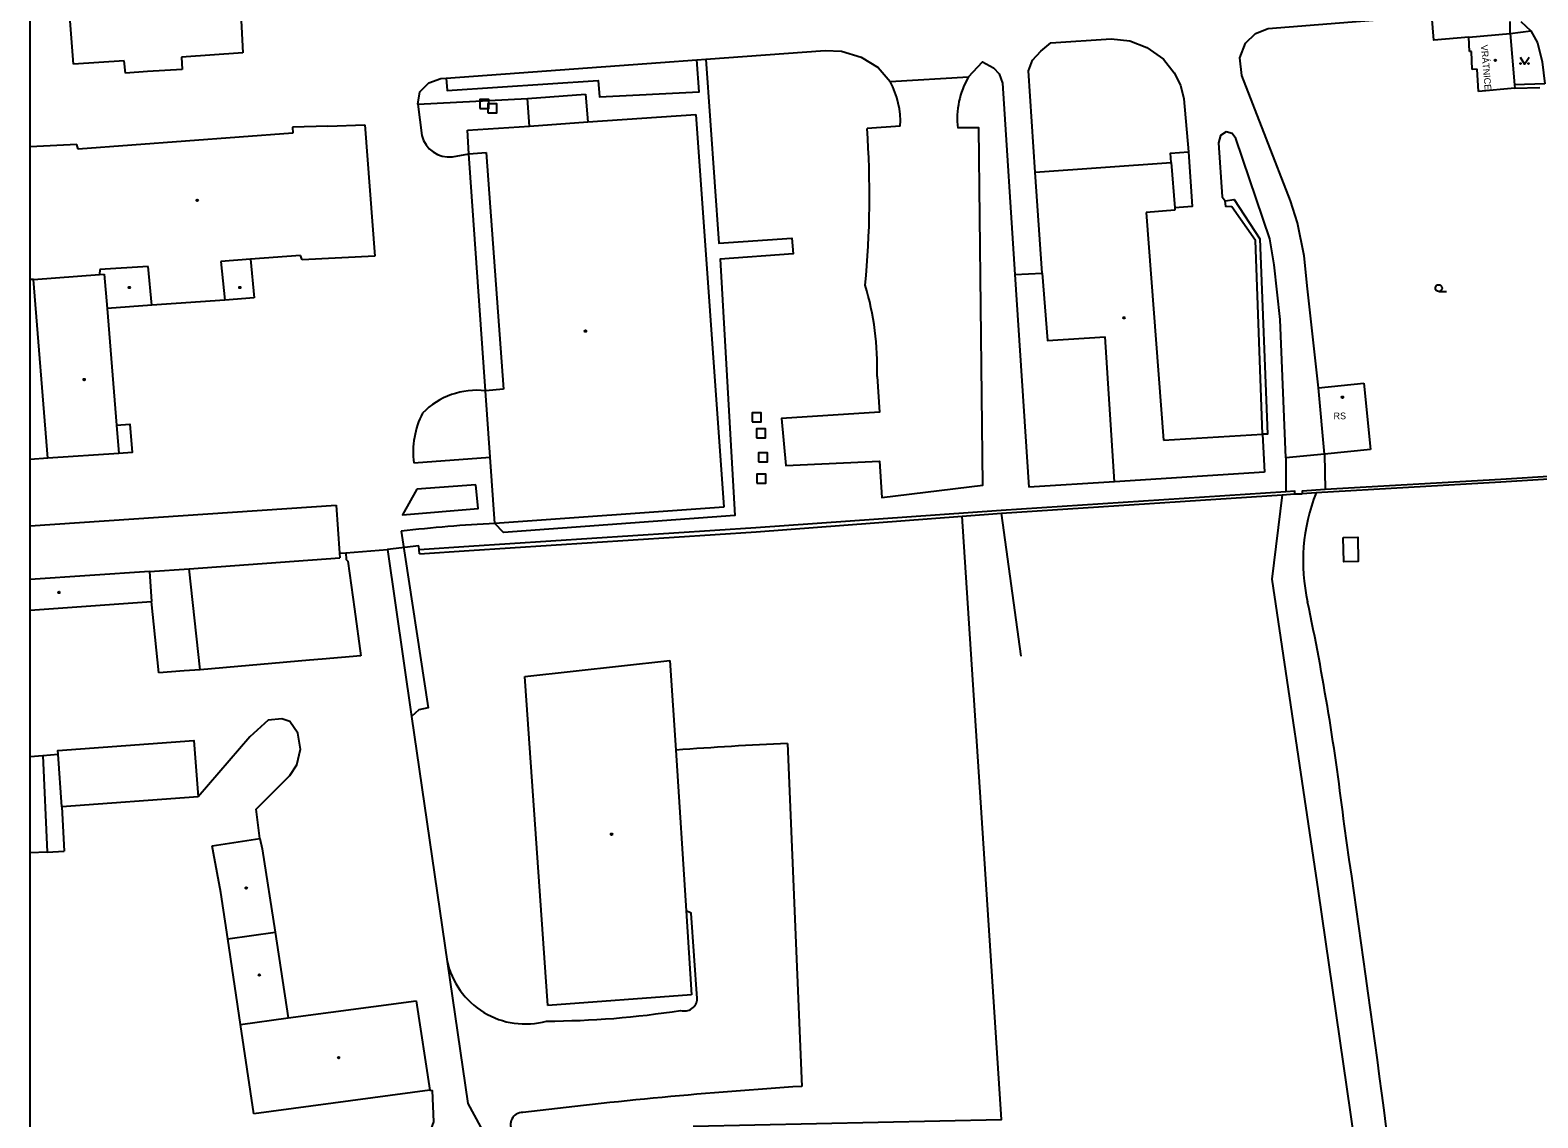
# Model space of a CAD drawing. Extents: x -596024 to -594475, y -1163820 to -1161957.
# Drawn here: x -596024.4 to -595856.4, y -1162519.7 to -1162398.4 of the extents above; entities that cross this region are included whole.
import ezdxf

# ---------------------------------------------------------------- set-up
doc = ezdxf.new("R2010")
doc.units = 0
for name, color, linetype in [('Level 10', 7, 'Continuous'), ('Level 11', 7, 'Continuous'), ('Level 26', 7, 'Continuous'), ('Level 36', 7, 'Continuous'), ('Level 39', 7, 'Continuous'), ('Level 41', 7, 'Continuous'), ('Level 5', 7, 'Continuous'), ('Level 7', 7, 'Continuous'), ('Level 8', 7, 'Continuous'), ('Vrstva 63', 7, 'Continuous')]:
    doc.layers.add(name, color=color, linetype=linetype)

msp = doc.modelspace()

# ---------------------------------------------------------------- linework, layer by layer
at = {"layer": 'Level 10'}
for points in [[(-595880.84, -1162438.29), (-595882.06, -1162427.25), (-595882.43, -1162423.57), (-595883.18, -1162419.89), (-595883.93, -1162417.42), (-595889.37, -1162403.46), (-595889.58, -1162401.46), (-595888.95, -1162399.86), (-595887.86, -1162398.75), (-595886.45, -1162398.22), (-595868.19, -1162396.77)], [(-595858.26, -1162397.43), (-595857.18, -1162398.48)], [(-595912.42, -1162414.24), (-595913.14, -1162402.94), (-595912.69, -1162401.74), (-595911.76, -1162400.72), (-595910.65, -1162399.81), (-595903.93, -1162399.36), (-595901.87, -1162399.58), (-595899.96, -1162400.31), (-595898.12, -1162401.64), (-595896.93, -1162403.15), (-595896.21, -1162404.54), (-595895.83, -1162406.05), (-595895.33, -1162411.95)], [(-595857.18, -1162398.48), (-595856.42, -1162399.8)], [(-595856.42, -1162399.8), (-595855.9, -1162401.94), (-595855.6, -1162404.39)], [(-595981.22, -1162406.64), (-595980.99, -1162405.27), (-595979.99, -1162404.25), (-595978.64, -1162403.79), (-595978.06, -1162403.75), (-595954.17, -1162402), (-595950.12, -1162401.7), (-595949.12, -1162401.63), (-595935.8, -1162400.65), (-595933.99, -1162400.72), (-595931.79, -1162401.39), (-595929.92, -1162402.56), (-595928.56, -1162404.12), (-595919.83, -1162403.6), (-595918.27, -1162401.93), (-595917.06, -1162402.58), (-595916.41, -1162403.28), (-595916.06, -1162404.31), (-595914.67, -1162425.64), (-595911.62, -1162425.49)], [(-595880.14, -1162445.69), (-595884.47, -1162446.07), (-595885.11, -1162430.67), (-595885.76, -1162424.57), (-595886.24, -1162421.65), (-595890.03, -1162410.46), (-595890.46, -1162409.93), (-595891.12, -1162409.73), (-595891.76, -1162410.12), (-595891.99, -1162410.94), (-595891.56, -1162416.96), (-595891.24, -1162417.42)], [(-595895.33, -1162411.95), (-595894.89, -1162418.07), (-595896.85, -1162418.22)], [(-595887.08, -1162443.45), (-595887.86, -1162421.86), (-595890.48, -1162418.08), (-595891.16, -1162418.05), (-595891.24, -1162417.42)], [(-595989.93, -1162456.71), (-595989.25, -1162456.66), (-595989.21, -1162457.4), (-595989, -1162457.61), (-595988.28, -1162462.95), (-595987.57, -1162468.15)], [(-595981.11, -1162455.9), (-595984.61, -1162456.3), (-595981.9, -1162474.92), (-595975.62, -1162518.08), (-595973.04, -1162522.86), (-595971, -1162525.61), (-595968.5, -1162528.01), (-595966.91, -1162529.03), (-595965.57, -1162529.33), (-595958.6, -1162528.97), (-595958.45, -1162531.92)], [(-596010.08, -1162470.06), (-596010.9, -1162462.11)], [(-595987.57, -1162468.15), (-595991.88, -1162468.53), (-595993.28, -1162468.65), (-596005.48, -1162469.72), (-596007.24, -1162469.85), (-596010.08, -1162470.06)], [(-596023, -1162479.27), (-596021.31, -1162479.12)], [(-595979.89, -1162516.58), (-595979.63, -1162516.63), (-595979.46, -1162520.12), (-595980.43, -1162522.81), (-595982.51, -1162524.54), (-595985.35, -1162525.39), (-595988.11, -1162525.7), (-596004.39, -1162526.69)]]:
    msp.add_lwpolyline(points, dxfattribs=at)
at = {"layer": 'Level 11'}
for points in [[(-595864.09, -1162399.19), (-595867.98, -1162399.51), (-595868.19, -1162396.77)], [(-595859.48, -1162398.78), (-595857.18, -1162398.48)], [(-595978.06, -1162403.75), (-595977.96, -1162405.11), (-595961.11, -1162404), (-595960.95, -1162405.83), (-595949.84, -1162405.27), (-595950.12, -1162401.7)], [(-595949.12, -1162401.63), (-595947.65, -1162422.15), (-595939.52, -1162421.57), (-595939.39, -1162423.35), (-595947.51, -1162423.94), (-595945.87, -1162452.5), (-595971.67, -1162454.4), (-595972.62, -1162453.41)], [(-595855.6, -1162404.39), (-595858.99, -1162404.49)], [(-595981.22, -1162406.64), (-595968.99, -1162406)], [(-595968.99, -1162406), (-595962.53, -1162405.54)], [(-595968.78, -1162409.08), (-595968.99, -1162406)], [(-595962.53, -1162405.54), (-595962.28, -1162408.62)], [(-595981.22, -1162406.64), (-595980.77, -1162410.13)], [(-595930.02, -1162437.02), (-595929.75, -1162440.98), (-595940.67, -1162441.71), (-595940.2, -1162446.94), (-595929.75, -1162446.47), (-595929.49, -1162450.51), (-595918.24, -1162449.12), (-595918.7, -1162409.3), (-595921.02, -1162409.3)], [(-595927.44, -1162409.1), (-595931.14, -1162409.37)], [(-595977.36, -1162412.51), (-595975.51, -1162412.2)], [(-595975.51, -1162412.2), (-595973.59, -1162412.04)], [(-595973.59, -1162412.04), (-595971.67, -1162438.43)], [(-595897.25, -1162413.15), (-595897.31, -1162412.12), (-595895.33, -1162411.95)], [(-595891.24, -1162417.42), (-595890.23, -1162417.26), (-595887.35, -1162421.65), (-595886.53, -1162443.44), (-595887.08, -1162443.45)], [(-595914.67, -1162425.64), (-595913.12, -1162449.37)], [(-595911.62, -1162425.49), (-595911.03, -1162433), (-595904.6, -1162432.58)], [(-595971.67, -1162438.43), (-595973.66, -1162438.6)], [(-596014.79, -1162442.45), (-596013.31, -1162442.33), (-596013.05, -1162445.47), (-596014.54, -1162445.59)], [(-595981.65, -1162446.65), (-595973.14, -1162446)], [(-595884.47, -1162446.07), (-595884.46, -1162449.87)], [(-595880.14, -1162445.69), (-595880.09, -1162449.63)], [(-595854.57, -1162448.43), (-595860.5, -1162448.78), (-595881.09, -1162449.99), (-595882.65, -1162450.08)], [(-595981.33, -1162449.58), (-595982.92, -1162452.44), (-595974.5, -1162451.73), (-595974.74, -1162449.11)], [(-595974.74, -1162449.11), (-595981.33, -1162449.58)], [(-595916.17, -1162452.26), (-595884.89, -1162450.2), (-595883.46, -1162450.11)], [(-595903.57, -1162448.75), (-595913.12, -1162449.37)], [(-595884.89, -1162450.2), (-595886.01, -1162459.62), (-595880.85, -1162494.41), (-595872.91, -1162549.32)], [(-595883.46, -1162450.11), (-595882.65, -1162450.08)], [(-595950.53, -1162520.6), (-595916.17, -1162519.85), (-595920.55, -1162452.59)], [(-595983.07, -1162454.27), (-595980.06, -1162473.95), (-595981.09, -1162474.19), (-595981.9, -1162474.92)], [(-595878.07, -1162454.98), (-595876.46, -1162454.94), (-595876.39, -1162457.64), (-595878, -1162457.68), (-595878.07, -1162454.98)], [(-595989.25, -1162456.66), (-595984.61, -1162456.3)], [(-595975.52, -1162455.98), (-595981.07, -1162456.34)], [(-596005.48, -1162469.72), (-596006.69, -1162458.44)], [(-595998.82, -1162488.51), (-595999.23, -1162485.27), (-595995.49, -1162481.52), (-595994.71, -1162480.3), (-595994.27, -1162478.56), (-595994.59, -1162476.77), (-595995.49, -1162475.47), (-595996.38, -1162475.18), (-595997.91, -1162475.34), (-595999.94, -1162477.21), (-596005.71, -1162483.9)], [(-596005.71, -1162483.9), (-596020.88, -1162485.01), (-596021.31, -1162479.12), (-596021.34, -1162478.71), (-596006.17, -1162477.6), (-596005.71, -1162483.9)], [(-595940.02, -1162477.94), (-595938.43, -1162516.17)], [(-596020.88, -1162485.01), (-596020.62, -1162489.94)], [(-596022.53, -1162490.04), (-596020.62, -1162489.94)], [(-595950.07, -1162506.38), (-595950.73, -1162496.85), (-595951.31, -1162496.59)]]:
    msp.add_lwpolyline(points, dxfattribs=at)
for centre, radius, start, end in [((-595937.02, -1162408.64), 9.59, 357.2476, 28.1022), ((-595912.16, -1162408.18), 8.93, 149.1854, 187.2298), ((-596035.39, -1162416.91), 104.52, 354.5524, 4.1351), ((-595977.72, -1162409.4), 3.13, 193.5262, 276.6478), ((-595961.94, -1162435.97), 31.93, 358.1231, 16.6387), ((-595974.63, -1162447.04), 8.49, 83.4648, 135.5431), ((-595972.21, -1162445.42), 9.52, 152.9725, 187.4351), ((-595861.94, -1162457.6), 20.61, 158.3317, 192.7266), ((-595965.53, -1162603.44), 150.2, 92.7043, 96.705), ((-596156.6, -1162520), 280.59, 6.7262, 11.901), ((-595921.72, -1162890.47), 412.94, 92.5397, 94.2689), ((-598006.71, -1162800.81), 2151.75, 6.77948, 8.38213), ((-595969.23, -1162500.3), 8.91, 192.0688, 285.3363), ((-595951.49, -1162506.34), 1.42, 252.4372, 358.5796), ((-595967.13, -1162411.13), 97.76, 270.152, 278.9502), ((-595901.64, -1163076.73), 561.77, 93.7547, 96.9399), ((-595969.53, -1162520.44), 1.36, 89.5882, 278.8534)]:
    msp.add_arc(centre, radius, start, end, dxfattribs=at)
at = {"layer": 'Level 26'}
for points in [[(-595974.29, -1162407.12), (-595973.29, -1162407.12), (-595973.29, -1162406.12), (-595974.29, -1162406.12)], [(-595973.4, -1162407.61), (-595972.4, -1162407.61), (-595972.4, -1162406.61), (-595973.4, -1162406.61)], [(-595943.96, -1162442.08), (-595942.96, -1162442.08), (-595942.96, -1162441.08), (-595943.96, -1162441.08)], [(-595943.48, -1162443.85), (-595942.48, -1162443.85), (-595942.48, -1162442.85), (-595943.48, -1162442.85)], [(-595943.23, -1162446.53), (-595942.23, -1162446.53), (-595942.23, -1162445.53), (-595943.23, -1162445.53)], [(-595943.43, -1162448.89), (-595942.43, -1162448.89), (-595942.43, -1162447.89), (-595943.43, -1162447.89)]]:
    msp.add_lwpolyline(points, close=True, dxfattribs=at)
at = {"layer": 'Level 36'}
msp.add_line((-595867.43, -1162427.52), (-595866.55, -1162427.52), dxfattribs=at)
msp.add_lwpolyline([(-595858.36, -1162401.42), (-595857.86, -1162402.17), (-595857.36, -1162401.42)], dxfattribs=at)
for centre, radius in [((-595858.31, -1162402.12), 0.05), ((-595857.41, -1162402.12), 0.05), ((-595867.43, -1162427.15), 0.375)]:
    msp.add_circle(centre, radius, dxfattribs=at)
at = {"layer": 'Level 39'}
for centre, radius in [((-595861.12, -1162401.76), 0.09), ((-595861.12, -1162401.76), 0.0398), ((-596005.8, -1162417.37), 0.09), ((-596005.8, -1162417.37), 0.0398), ((-596013.37, -1162427.09), 0.09), ((-596013.37, -1162427.09), 0.0398), ((-596001.05, -1162427.09), 0.09), ((-596001.05, -1162427.09), 0.0398), ((-595902.5, -1162430.47), 0.09), ((-595902.5, -1162430.47), 0.0398), ((-595962.53, -1162431.95), 0.09), ((-595962.53, -1162431.95), 0.0398), ((-596018.4, -1162437.35), 0.09), ((-596018.4, -1162437.35), 0.0398), ((-595878.16, -1162439.32), 0.09), ((-595878.16, -1162439.32), 0.0398), ((-596021.2, -1162461.09), 0.09), ((-596021.2, -1162461.09), 0.0398), ((-595959.62, -1162488.05), 0.09), ((-595959.62, -1162488.05), 0.0398), ((-596000.34, -1162494.05), 0.09), ((-596000.34, -1162494.05), 0.0398), ((-595998.88, -1162503.74), 0.09), ((-595998.88, -1162503.74), 0.0398), ((-595990.03, -1162512.97), 0.09), ((-595990.03, -1162512.97), 0.0398)]:
    msp.add_circle(centre, radius, dxfattribs=at)
at = {"layer": 'Level 5'}
for p, q in [((-596019.2, -1162411.13), (-596024.42, -1162411.42)), ((-596024.03, -1162426.18), (-596024.42, -1162426.18)), ((-596022.46, -1162446.13), (-596024.42, -1162446.27)), ((-596024.42, -1162453.65), (-595990.3, -1162451.37)), ((-596011.13, -1162458.75), (-596024.42, -1162459.66)), ((-596024.42, -1162463.05), (-596010.9, -1162462.11)), ((-596024.42, -1162479.39), (-596023, -1162479.27)), ((-596022.53, -1162490.04), (-596024.42, -1162490.14))]:
    msp.add_line(p, q, dxfattribs=at)
for points in [[(-596019.58, -1162402.18), (-596020.97, -1162384.25)], [(-596000.94, -1162396.56), (-596000.7, -1162400.93)], [(-595864.09, -1162399.19), (-595859.48, -1162398.78)], [(-595863.98, -1162400.78), (-595864.09, -1162399.19)], [(-595859.48, -1162398.78), (-595858.99, -1162404.49)], [(-596000.7, -1162400.93), (-596007.54, -1162401.39)], [(-596007.54, -1162401.39), (-596007.46, -1162402.78)], [(-595863.78, -1162400.77), (-595863.98, -1162400.78)], [(-595863.69, -1162402.79), (-595863.78, -1162400.77)], [(-596013.94, -1162401.82), (-596019.58, -1162402.18)], [(-596013.78, -1162403.17), (-596013.94, -1162401.82)], [(-596011.35, -1162403.01), (-596013.78, -1162403.17)], [(-596007.46, -1162402.78), (-596011.35, -1162403.01)], [(-595863.15, -1162402.76), (-595863.69, -1162402.79)], [(-595862.99, -1162405.25), (-595863.15, -1162402.76)], [(-595858.96, -1162404.87), (-595862.99, -1162405.25)], [(-595858.99, -1162404.49), (-595858.96, -1162404.87)], [(-595962.28, -1162408.62), (-595950.24, -1162407.78)], [(-595950.24, -1162407.78), (-595947.1, -1162451.59)], [(-595995.16, -1162409.87), (-596019.07, -1162411.66)], [(-595991.23, -1162409.1), (-595995.18, -1162409.2)], [(-595995.18, -1162409.2), (-595995.16, -1162409.87)], [(-595991.23, -1162409.1), (-595987.1, -1162408.96)], [(-595987.1, -1162408.96), (-595986, -1162423.58)], [(-595975.69, -1162409.56), (-595968.78, -1162409.08)], [(-595975.51, -1162412.2), (-595975.69, -1162409.56)], [(-595968.78, -1162409.08), (-595962.28, -1162408.62)], [(-596019.07, -1162411.66), (-596019.2, -1162411.13)], [(-595973.66, -1162438.6), (-595975.51, -1162412.2)], [(-595912.42, -1162414.24), (-595897.25, -1162413.15)], [(-595897.25, -1162413.15), (-595896.85, -1162418.22)], [(-595911.62, -1162425.49), (-595912.42, -1162414.24)], [(-595896.85, -1162418.22), (-595896.83, -1162418.46)], [(-595896.83, -1162418.46), (-595900.02, -1162418.71)], [(-595900.02, -1162418.71), (-595898.11, -1162444.1)], [(-596016.67, -1162425.07), (-596016.69, -1162425.62)], [(-596011.28, -1162424.76), (-596016.67, -1162425.07)], [(-596010.86, -1162429.07), (-596011.28, -1162424.76)], [(-595999.86, -1162423.94), (-596003.16, -1162424.19)], [(-596003.16, -1162424.19), (-596002.74, -1162428.49)], [(-595994.28, -1162423.52), (-595999.86, -1162423.94)], [(-595999.86, -1162423.94), (-595999.44, -1162428.25)], [(-595994.12, -1162424), (-595994.28, -1162423.52)], [(-595986, -1162423.58), (-595994.12, -1162424)], [(-596024.03, -1162426.18), (-596016.69, -1162425.62)], [(-596022.46, -1162446.13), (-596024.03, -1162426.18)], [(-596016.69, -1162425.62), (-596016.16, -1162425.6)], [(-596016.16, -1162425.6), (-596015.85, -1162429.43)], [(-595999.44, -1162428.25), (-596002.74, -1162428.49)], [(-596010.86, -1162429.07), (-596015.85, -1162429.43)], [(-596015.85, -1162429.43), (-596014.79, -1162442.45)], [(-596002.74, -1162428.49), (-596010.86, -1162429.07)], [(-595903.57, -1162448.75), (-595904.6, -1162432.58)], [(-595880.84, -1162438.29), (-595875.76, -1162437.74)], [(-595880.14, -1162445.69), (-595880.84, -1162438.29)], [(-595875.76, -1162437.74), (-595875.02, -1162445.16)], [(-595972.62, -1162453.41), (-595973.14, -1162446), (-595973.66, -1162438.6)], [(-596014.79, -1162442.45), (-596014.54, -1162445.59)], [(-595898.11, -1162444.1), (-595887.08, -1162443.45)], [(-595887.08, -1162443.45), (-595886.84, -1162447.67)], [(-595875.02, -1162445.16), (-595880.14, -1162445.69)], [(-596014.54, -1162445.59), (-596022.46, -1162446.13)], [(-595886.84, -1162447.67), (-595903.57, -1162448.75)], [(-595990.3, -1162451.37), (-595989.93, -1162456.71)], [(-595947.1, -1162451.59), (-595972.62, -1162453.41)], [(-595989.93, -1162456.71), (-595989.89, -1162457.25)], [(-596011.13, -1162458.75), (-596006.69, -1162458.44), (-595989.89, -1162457.25)], [(-596011.13, -1162458.75), (-596010.9, -1162462.11)], [(-595969.29, -1162470.46), (-595953.11, -1162468.69)], [(-595953.11, -1162468.69), (-595952.46, -1162478.68), (-595951.31, -1162496.59), (-595950.7, -1162505.96)], [(-595966.72, -1162507.14), (-595969.29, -1162470.46)], [(-596023, -1162479.27), (-596022.53, -1162490.04)], [(-596004.15, -1162489.35), (-595998.82, -1162488.51)], [(-595998.82, -1162488.51), (-595998.55, -1162489.67)], [(-596003.99, -1162490.18), (-596004.15, -1162489.35)], [(-596003.17, -1162494.55), (-596003.99, -1162490.18)], [(-595998.55, -1162489.67), (-595997.12, -1162498.96)], [(-596002.4, -1162499.73), (-596003.17, -1162494.55)], [(-596002.4, -1162499.73), (-595997.12, -1162498.96)], [(-595997.12, -1162498.96), (-595995.65, -1162508.52)], [(-596000.97, -1162509.28), (-596002.4, -1162499.73)], [(-595995.65, -1162508.52), (-595981.41, -1162506.63)], [(-595981.41, -1162506.63), (-595979.89, -1162516.58)], [(-595950.7, -1162505.96), (-595966.72, -1162507.14)], [(-596000.97, -1162509.28), (-595995.65, -1162508.52)], [(-595999.49, -1162519.23), (-596000.97, -1162509.28)], [(-595979.89, -1162516.58), (-595999.49, -1162519.23)]]:
    msp.add_lwpolyline(points, dxfattribs=at)
at = {"layer": 'Level 7'}
for points in [[(-595858.96, -1162404.87), (-595856.14, -1162404.79)], [(-595860.51, -1162448.48), (-595880.09, -1162449.63), (-595882.66, -1162449.78), (-595882.65, -1162450.08)], [(-595854.6, -1162448.13), (-595860.51, -1162448.48)], [(-595883.46, -1162450.11), (-595883.47, -1162449.81), (-595884.46, -1162449.87), (-595916.19, -1162451.96)], [(-595916.19, -1162451.96), (-595943.54, -1162453.87), (-595975.52, -1162455.98)], [(-595943.51, -1162454.33), (-595920.55, -1162452.59), (-595916.17, -1162452.26)], [(-595913.97, -1162468.21), (-595916.17, -1162452.26)], [(-595975.48, -1162456.43), (-595943.51, -1162454.33)], [(-595981.03, -1162456.78), (-595981.07, -1162456.34), (-595981.11, -1162455.9)], [(-595981.03, -1162456.78), (-595975.48, -1162456.43)]]:
    msp.add_lwpolyline(points, dxfattribs=at)
at = {"layer": 'Level 8'}
msp.add_lwpolyline([(-595859.48, -1162398.78), (-595859.46, -1162397.41)], dxfattribs=at)
at = {"layer": 'Vrstva 63'}
msp.add_lwpolyline([(-594475.47, -1163820.23), (-596024.42, -1163820.23), (-596024.42, -1161956.88), (-594475.47, -1161956.88)], close=True, dxfattribs=at)

# ---------------------------------------------------------------- texts
at = {"layer": 'Level 41'}
msp.add_text('VRÁTNICE', height=0.75, rotation=274.9048, dxfattribs=at).set_placement((-595862.73, -1162400.06))
msp.add_text('RS', height=0.75, dxfattribs=at).set_placement((-595879.15, -1162441.78))

doc.saveas('drawing.dxf')
